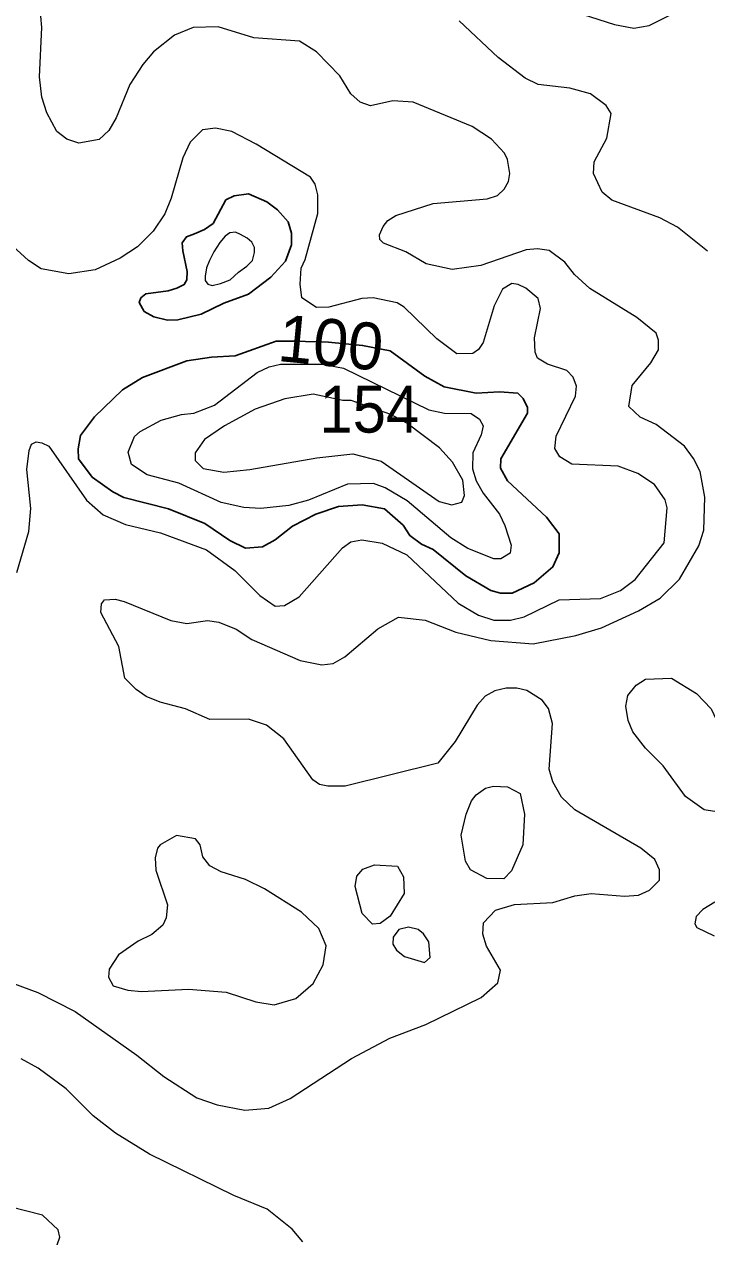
# Model space of a CAD drawing. Extents: x 673.6 to 698.9, y 7012 to 7040.1.
# Drawn here: x 685.993 to 687.157, y 7020.215 to 7022.283 of the extents above; entities that cross this region are included whole.
import ezdxf
from ezdxf.enums import TextEntityAlignment as Align

# ---------------------------------------------------------------- set-up
doc = ezdxf.new("R2010")
doc.units = 0
doc.header["$LTSCALE"] = 0.032
doc.layers.add('1', color=7, linetype='Continuous', lineweight=25)
doc.layers.add('2', color=7, linetype='Continuous', lineweight=13)
doc.layers.add('21', color=7, linetype='Continuous')
doc.layers.add('61', color=7, linetype='Continuous')

msp = doc.modelspace()

# ---------------------------------------------------------------- linework, layer by layer
at = {"layer": '1'}
for points in [[(686.3334, 7021.8074), (686.2947, 7021.7887), (686.2545, 7021.7791), (686.2374, 7021.7788), (686.2139, 7021.7845), (686.1974, 7021.7934), (686.189, 7021.809), (686.1914, 7021.8166), (686.2003, 7021.8234), (686.2385, 7021.8286), (686.2531, 7021.8334), (686.2657, 7021.8395), (686.2702, 7021.8476), (686.2709, 7021.8614), (686.2635, 7021.8967), (686.2621, 7021.9103), (686.2695, 7021.9206), (686.2829, 7021.9258), (686.3, 7021.9332), (686.3149, 7021.9436), (686.3367, 7021.9838), (686.3511, 7021.9909), (686.3751, 7021.9941), (686.4066, 7021.9805), (686.4247, 7021.967), (686.4427, 7021.9466), (686.4485, 7021.9271), (686.4485, 7021.9071), (686.4386, 7021.8792), (686.4131, 7021.852), (686.3753, 7021.8229)], [(686.4225, 7021.7427), (686.4533, 7021.7425), (686.512, 7021.7408), (686.5699, 7021.7356), (686.6169, 7021.726), (686.6758, 7021.6829), (686.7088, 7021.6648), (686.7638, 7021.654), (686.8031, 7021.6564), (686.8344, 7021.6543), (686.8436, 7021.6451), (686.8509, 7021.6297), (686.8511, 7021.6198), (686.8055, 7021.5418), (686.8052, 7021.5262), (686.8168, 7021.5044), (686.8835, 7021.4424), (686.9052, 7021.4142), (686.9054, 7021.3815), (686.8944, 7021.3578), (686.8624, 7021.3307), (686.8249, 7021.313), (686.8051, 7021.313), (686.7886, 7021.3174), (686.7461, 7021.3426), (686.6904, 7021.3875), (686.6701, 7021.3962), (686.6507, 7021.411), (686.6393, 7021.4287), (686.607, 7021.4566), (686.5689, 7021.4633), (686.529, 7021.4608), (686.49, 7021.4479), (686.4506, 7021.4269), (686.4208, 7021.404), (686.3991, 7021.3917), (686.37, 7021.3894), (686.3433, 7021.4028), (686.301, 7021.4318), (686.239, 7021.457), (686.1629, 7021.4763), (686.1437, 7021.4856), (686.1089, 7021.5108), (686.0855, 7021.5419), (686.0845, 7021.559), (686.0888, 7021.5819), (686.1124, 7021.6136), (686.1603, 7021.66), (686.1946, 7021.6806), (686.27, 7021.709), (686.3121, 7021.7156), (686.3524, 7021.7175)]]:
    msp.add_lwpolyline(points, close=True, dxfattribs=at)
at = {"layer": '2'}
for points in [[(686.1493, 7022.1237), (686.137, 7022.102), (686.1204, 7022.087), (686.0857, 7022.0805), (686.0654, 7022.0872), (686.0483, 7022.1004), (686.0312, 7022.1322), (686.0229, 7022.1589), (686.0188, 7022.1939), (686.0229, 7022.2779), (686.0178, 7022.3367), (686.008, 7022.3657), (685.984, 7022.3924)], [(686.9175, 7022.3091), (686.9996, 7022.2829), (687.0325, 7022.2768), (687.0589, 7022.2812), (687.1199, 7022.312)], [(687.1579, 7021.8961), (687.1068, 7021.9371), (687.0768, 7021.9532), (686.9952, 7021.9832), (686.9784, 7021.9969), (686.9638, 7022.029), (686.9646, 7022.0489), (686.9866, 7022.0892), (686.9941, 7022.1309), (686.9853, 7022.145), (686.9588, 7022.1645), (686.9235, 7022.1741), (686.8696, 7022.1804), (686.8472, 7022.1915), (686.8009, 7022.2264), (686.7345, 7022.2891)], [(686.7652, 7021.122), (686.7275, 7021.06), (686.698, 7021.0229), (686.5401, 7020.9837), (686.5104, 7020.9834), (686.4962, 7020.9867), (686.4851, 7020.9945), (686.4353, 7021.0646), (686.4059, 7021.0876), (686.3755, 7021.0977), (686.3092, 7021.0976), (686.268, 7021.1155), (686.2244, 7021.1267), (686.201, 7021.1368), (686.1834, 7021.1486), (686.1645, 7021.1681), (686.1543, 7021.2217), (686.1233, 7021.2801), (686.1247, 7021.2949), (686.1296, 7021.3013), (686.1477, 7021.3024), (686.1634, 7021.2989), (686.2428, 7021.2661), (686.2703, 7021.2611), (686.3055, 7021.266), (686.3249, 7021.2637), (686.3545, 7021.2515), (686.3807, 7021.2339), (686.4633, 7021.1979), (686.5002, 7021.1905), (686.5194, 7021.1931), (686.5393, 7021.2041), (686.5961, 7021.2518), (686.6312, 7021.2718), (686.6764, 7021.267), (686.7291, 7021.2466), (686.7887, 7021.2324), (686.861, 7021.2267), (686.9337, 7021.2406), (686.9774, 7021.2536), (687.0402, 7021.2826), (687.0772, 7021.3045), (687.1106, 7021.3365), (687.1435, 7021.3939), (687.1519, 7021.4206), (687.1535, 7021.4766), (687.1454, 7021.5205), (687.1343, 7021.5426), (687.1188, 7021.5638), (687.0705, 7021.6005), (687.0435, 7021.6129), (687.0238, 7021.6314), (687.0296, 7021.6669), (687.0617, 7021.706), (687.0746, 7021.728), (687.0747, 7021.7443), (687.0707, 7021.7564), (687.0375, 7021.7833), (686.9577, 7021.8327), (686.9313, 7021.8564), (686.915, 7021.8777), (686.8879, 7021.8976), (686.8683, 7021.9004), (686.8489, 7021.8987), (686.7717, 7021.872), (686.7227, 7021.8652), (686.6781, 7021.8745), (686.6435, 7021.895), (686.6056, 7021.9098), (686.599, 7021.9161), (686.5989, 7021.9244), (686.6047, 7021.9382), (686.6132, 7021.9484), (686.6264, 7021.9571), (686.6905, 7021.9778), (686.7823, 7021.9855), (686.7999, 7021.9915), (686.8113, 7022.0019), (686.8188, 7022.0149), (686.8208, 7022.0288), (686.8168, 7022.0527), (686.8118, 7022.0632), (686.7898, 7022.0876), (686.7566, 7022.1091), (686.6562, 7022.1505), (686.6212, 7022.1529), (686.5835, 7022.1445), (686.5656, 7022.1502), (686.55, 7022.1645), (686.5311, 7022.1952), (686.4915, 7022.2363), (686.462, 7022.2544), (686.3844, 7022.26), (686.3236, 7022.2792), (686.281, 7022.2776)], [(686.281, 7022.2776), (686.2491, 7022.2645), (686.2135, 7022.2366), (686.1948, 7022.2147), (686.173, 7022.1809), (686.1493, 7022.1237)], [(686.4809, 7022.0224), (686.3882, 7022.0789), (686.3467, 7022.1004), (686.3191, 7022.1059), (686.2968, 7022.1035), (686.2759, 7022.082), (686.2632, 7022.0555), (686.2434, 7021.9866), (686.2326, 7021.9599), (686.2124, 7021.9306), (686.1861, 7021.9035), (686.1563, 7021.8842), (686.1135, 7021.8644), (686.0686, 7021.8578), (686.0215, 7021.8662), (686.0001, 7021.8805), (685.9731, 7021.905)], [(686.465, 7021.8672), (686.4722, 7021.8821), (686.4938, 7021.9603), (686.4937, 7021.9925), (686.4887, 7022.0106), (686.4809, 7022.0224)], [(685.9801, 7021.3483), (686.0007, 7021.418), (686.004, 7021.4571), (685.9974, 7021.5236), (686.0013, 7021.556), (686.0051, 7021.5669), (686.0133, 7021.5713), (686.0228, 7021.5692), (686.0347, 7021.5638), (686.099, 7021.4718), (686.1274, 7021.4464), (686.1653, 7021.43), (686.225, 7021.4156), (686.3039, 7021.3868), (686.3522, 7021.3515), (686.3948, 7021.3091), (686.421, 7021.2908), (686.4369, 7021.2917), (686.4619, 7021.3067), (686.5357, 7021.3902), (686.5498, 7021.4005), (686.5685, 7021.4041), (686.603, 7021.3983), (686.6451, 7021.3782), (686.7329, 7021.296), (686.7673, 7021.2751), (686.7938, 7021.2671), (686.8221, 7021.267), (686.8455, 7021.2724), (686.9054, 7021.3014), (686.9758, 7021.3038), (687.01, 7021.3172), (687.0345, 7021.336), (687.0845, 7021.3987), (687.0896, 7021.4583), (687.0862, 7021.472), (687.0678, 7021.4982), (687.0391, 7021.5172), (687.0057, 7021.5298), (686.9269, 7021.5332), (686.9061, 7021.5453), (686.8979, 7021.5594), (686.9002, 7021.5805), (686.9332, 7021.6487), (686.9348, 7021.6661), (686.9288, 7021.6813), (686.9185, 7021.6928), (686.8854, 7021.7034), (686.8683, 7021.7138), (686.8642, 7021.7241), (686.8628, 7021.7487), (686.8732, 7021.7983), (686.8696, 7021.8155), (686.8484, 7021.8332), (686.8354, 7021.8394), (686.8244, 7021.8412), (686.8085, 7021.8314), (686.7944, 7021.8032), (686.7753, 7021.7405), (686.7673, 7021.7288), (686.7577, 7021.7216), (686.7307, 7021.7211), (686.6964, 7021.747), (686.641, 7021.801), (686.6291, 7021.8084), (686.5878, 7021.8167), (686.5685, 7021.8158), (686.5122, 7021.8006), (686.4913, 7021.8003), (686.4665, 7021.8168), (686.4634, 7021.8399), (686.465, 7021.8672)], [(685.9589, 7020.6527), (686.016, 7020.6318), (686.0798, 7020.5992), (686.185, 7020.5246), (686.231, 7020.4882), (686.2871, 7020.4519), (686.3217, 7020.4403), (686.3693, 7020.4312), (686.4097, 7020.4343), (686.4466, 7020.4508), (686.5507, 7020.5192), (686.6164, 7020.5537), (686.6775, 7020.577), (686.7723, 7020.6231), (686.8005, 7020.6481), (686.8051, 7020.67), (686.7812, 7020.7109), (686.7747, 7020.7314), (686.776, 7020.7507), (686.7967, 7020.7724), (686.8292, 7020.7819), (686.8942, 7020.7854), (686.9321, 7020.7968), (686.9596, 7020.8003), (687.0164, 7020.796), (687.0406, 7020.7975), (687.0593, 7020.8063), (687.076, 7020.8231), (687.0763, 7020.8409), (687.0684, 7020.8588), (687.0445, 7020.8777), (686.9319, 7020.9435), (686.9091, 7020.9647), (686.8945, 7020.9911), (686.8883, 7021.0124), (686.894, 7021.0906), (686.8872, 7021.116), (686.876, 7021.1301), (686.8498, 7021.1468)], [(686.8498, 7021.1468), (686.8331, 7021.151), (686.8147, 7021.151), (686.7953, 7021.1461), (686.7789, 7021.137), (686.7652, 7021.122)], [(687.1704, 7020.7855), (687.1504, 7020.773), (687.1387, 7020.7612), (687.1363, 7020.7489), (687.1397, 7020.7426), (687.1696, 7020.7284)], [(686.4677, 7020.2065), (686.4496, 7020.2279), (686.4071, 7020.2621), (686.3505, 7020.2854), (686.2066, 7020.3557), (686.1482, 7020.3919), (686.1102, 7020.4215), (686.0642, 7020.4671), (686.0163, 7020.5028), (685.9873, 7020.5187)], [(685.9837, 7020.1327), (686.0079, 7020.1397), (686.0241, 7020.1574), (686.0452, 7020.19), (686.0532, 7020.2142), (686.0504, 7020.2269), (686.0237, 7020.2518), (685.9683, 7020.2661)]]:
    msp.add_lwpolyline(points, dxfattribs=at)
for points in [[(686.3164, 7021.8952), (686.3089, 7021.8803), (686.3037, 7021.8677), (686.3015, 7021.8535), (686.3015, 7021.8461), (686.306, 7021.8401), (686.3134, 7021.8379), (686.3276, 7021.8409), (686.3439, 7021.8476), (686.3581, 7021.8602), (686.3722, 7021.8707), (686.3819, 7021.8803), (686.3856, 7021.8938), (686.3856, 7021.9027), (686.3812, 7021.9116), (686.373, 7021.9183), (686.3618, 7021.925), (686.3529, 7021.9288), (686.3432, 7021.9273), (686.3357, 7021.922), (686.3261, 7021.9109)], [(686.4298, 7021.7034), (686.5016, 7021.7038), (686.5373, 7021.6965), (686.6828, 7021.6254), (686.7093, 7021.6198), (686.7552, 7021.6193), (686.769, 7021.6099), (686.7758, 7021.5981), (686.7721, 7021.5832), (686.758, 7021.5523), (686.7576, 7021.5252), (686.7637, 7021.5043), (686.7754, 7021.4836), (686.8033, 7021.4478), (686.8127, 7021.4285), (686.8231, 7021.395), (686.8214, 7021.3813), (686.8058, 7021.3715), (686.7936, 7021.3713), (686.7493, 7021.3893), (686.7202, 7021.4074), (686.6459, 7021.4703), (686.6083, 7021.4926), (686.5882, 7021.5002), (686.5439, 7021.4986), (686.4778, 7021.4714), (686.444, 7021.4622), (686.3961, 7021.4571), (686.3673, 7021.4592), (686.3289, 7021.4675), (686.2567, 7021.5006), (686.2024, 7021.5146), (686.1759, 7021.5324), (686.17, 7021.5532), (686.1807, 7021.5799), (686.1907, 7021.5886), (686.2264, 7021.6081), (686.2611, 7021.6178), (686.2822, 7021.6202), (686.317, 7021.6335), (686.3902, 7021.6892), (686.4108, 7021.6991)], [(686.5364, 7021.6415), (686.4857, 7021.6522), (686.4371, 7021.6445), (686.3864, 7021.627), (686.3342, 7021.5984), (686.3003, 7021.5748), (686.2842, 7021.5524), (686.2842, 7021.5393), (686.2982, 7021.5254), (686.333, 7021.5192), (686.3775, 7021.5241), (686.4916, 7021.5439), (686.5532, 7021.5505), (686.6016, 7021.5378), (686.7005, 7021.4691), (686.7218, 7021.4635), (686.739, 7021.4682), (686.7434, 7021.4794), (686.741, 7021.5059), (686.7234, 7021.5362), (686.7013, 7021.5606), (686.6453, 7021.6029), (686.6179, 7021.6178), (686.5501, 7021.6416)], [(687.0523, 7021.0486), (687.0306, 7021.0763), (687.0227, 7021.0959), (687.0189, 7021.1201), (687.0221, 7021.1384), (687.0364, 7021.1562), (687.0522, 7021.1664), (687.097, 7021.1681), (687.1391, 7021.1418), (687.1643, 7021.1155), (687.2009, 7021.0383), (687.2244, 7020.9975), (687.2273, 7020.9751), (687.2209, 7020.9646), (687.1948, 7020.9465), (687.17, 7020.9407), (687.1523, 7020.9431), (687.1207, 7020.966), (687.0827, 7021.0182)], [(686.7455, 7020.8555), (686.7378, 7020.8999), (686.7466, 7020.9357), (686.7557, 7020.9584), (686.7634, 7020.9686), (686.7795, 7020.9803), (686.7929, 7020.9834), (686.8172, 7020.9824), (686.8386, 7020.971), (686.8462, 7020.9357), (686.8429, 7020.8835), (686.824, 7020.8394), (686.8106, 7020.8256), (686.7816, 7020.8263), (686.7541, 7020.8407)], [(686.4952, 7020.741), (686.4657, 7020.7689), (686.4024, 7020.8083), (686.3704, 7020.8247), (686.3288, 7020.8373), (686.3091, 7020.8475), (686.2975, 7020.8631), (686.2926, 7020.8833), (686.2848, 7020.8938), (686.2524, 7020.8995), (686.2247, 7020.8837), (686.2198, 7020.8776), (686.2159, 7020.8615), (686.2175, 7020.8401), (686.2372, 7020.7814), (686.235, 7020.7589), (686.2294, 7020.7467), (686.2104, 7020.7305), (686.1871, 7020.7195), (686.1534, 7020.6957), (686.1379, 7020.6715), (686.1364, 7020.6579), (686.1445, 7020.6433), (686.1692, 7020.6358), (686.1927, 7020.6334), (686.2732, 7020.6375), (686.3369, 7020.6323), (686.3877, 7020.616), (686.4191, 7020.6105), (686.4561, 7020.6215), (686.4856, 7020.6468), (686.5025, 7020.6791), (686.5077, 7020.7115)], [(686.5571, 7020.8124), (686.5603, 7020.8303), (686.5703, 7020.8421), (686.59, 7020.8494), (686.6294, 7020.8474), (686.6397, 7020.8291), (686.6408, 7020.8004), (686.6169, 7020.7617), (686.5996, 7020.7493), (686.5869, 7020.7484), (686.5694, 7020.7666)], [(686.6735, 7020.732), (686.6645, 7020.7392), (686.6482, 7020.7433), (686.6316, 7020.7394), (686.6221, 7020.7263), (686.6213, 7020.714), (686.6279, 7020.7038), (686.6412, 7020.6928), (686.6753, 7020.6829), (686.685, 7020.6915), (686.6827, 7020.7179)]]:
    msp.add_lwpolyline(points, close=True, dxfattribs=at)

# ---------------------------------------------------------------- texts
at = {"layer": '21', "width": 0.95}
msp.add_text('154', height=0.08, dxfattribs=at).set_placement((686.4965, 7021.5868))
at = {"layer": '61'}
msp.add_text('100', height=0.08, rotation=354.508, dxfattribs=at).set_placement((686.512, 7021.7006), align=Align.CENTER)

doc.saveas('drawing.dxf')
